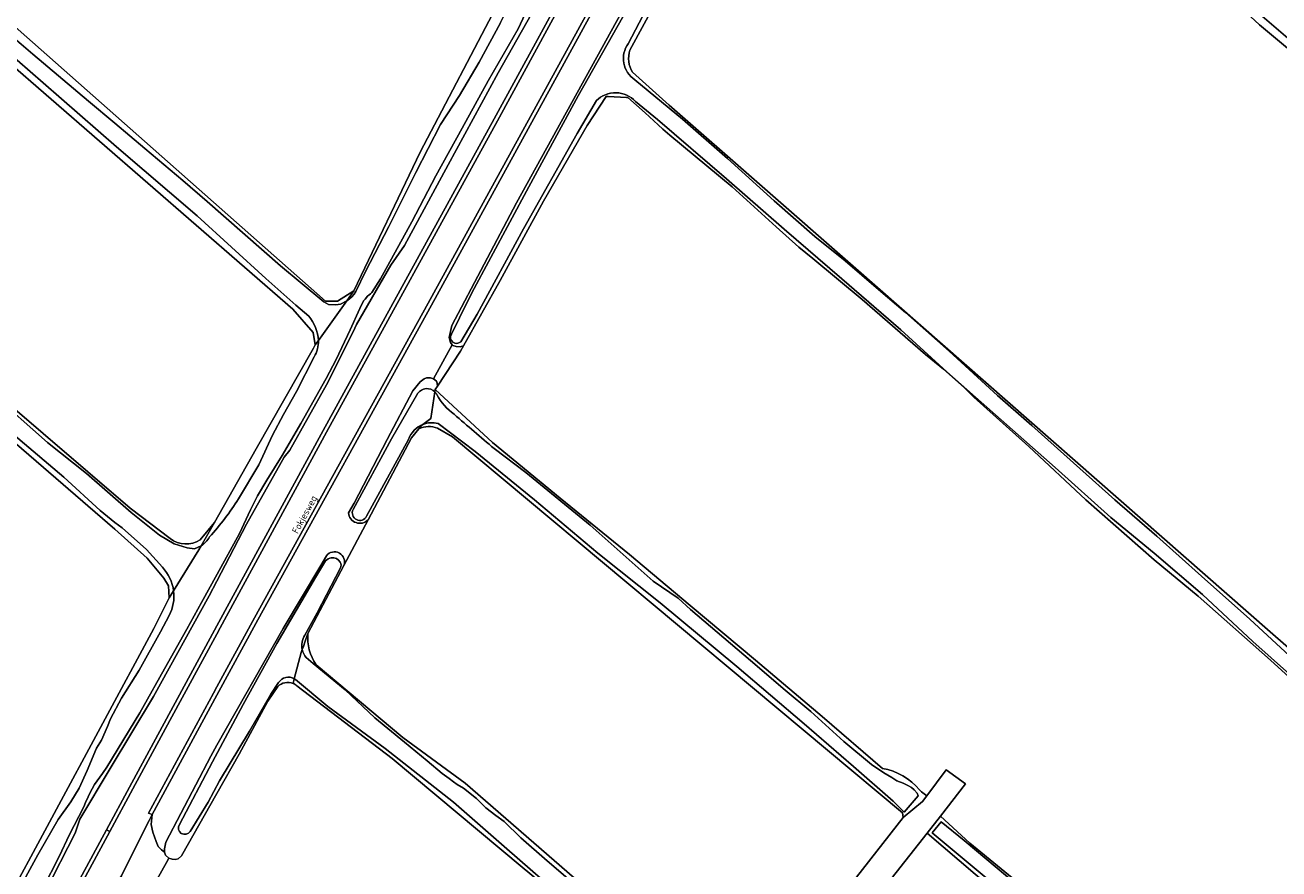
# Model space of a CAD drawing. Header units: metres. Extents: x 149984 to 156489, y 469398 to 478068.
# Tile 405 of 656: x 152975 to 153138, y 474253 to 474363. Entities that reach past the tile are written whole.
import ezdxf
from ezdxf.enums import TextEntityAlignment as Align

# ---------------------------------------------------------------- set-up
doc = ezdxf.new("R2010")
doc.units = ezdxf.units.M
doc.header["$LTSCALE"] = 0.75
for name, color, linetype, lineweight in [('B-WE-GR-GRAS-GV', 252, 'Continuous', 13), ('B-WE-OG-TERREIN_ERF-GV', 252, 'Continuous', 18), ('B-WE-OG-TERREIN_OEVER-GV', 252, 'Continuous', 18), ('B-WE-OG-TOPOGRAFIE-T18', 7, 'Continuous', 18), ('B-WE-OG-WATER-GV', 252, 'Continuous', 18), ('B-WE-OG-WATER_SLOOT-GV', 252, 'Continuous', 18), ('B-WE-OG-WEG-GV', 252, 'Continuous', 18), ('B-WE-VH-GESLOTENVERHARDING_ASFALT-GV', 252, 'Continuous', 18), ('B-WE-VH-OPENVERHARDING_BETONSTRAATSTEEN-GV', 252, 'Continuous', 18)]:
    doc.layers.add(name, color=color, linetype=linetype, lineweight=lineweight)
doc.styles.add('NLCS-ISO-M500-T18', font='NLCS-ISO.ttf', dxfattribs={"height": 0.9})

msp = doc.modelspace()

# ---------------------------------------------------------------- linework, layer by layer
at = {"layer": 'B-WE-GR-GRAS-GV', "flags": 128}
for points in [[(153035.305, 474368.752), (153025.025, 474377.751), (153012.553, 474388.576), (153000.575, 474399.253), (152999.927, 474399.83), (152999.086, 474400.576), (152998.403, 474401.358), (152997.505, 474402.391), (152996.477, 474403.45), (152988.142, 474410.467), (152979.164, 474418.649), (152969.382, 474427.191), (152968.348, 474428.092), (152967.181, 474429.728), (152966.276, 474428.592), (152937.988, 474393.281), (152939.677, 474391.835), (152969.342, 474366.426), (153014.056, 474326.871), (153015.644, 474326.871), (153017.76, 474328.194), (153026.359, 474346.185), (153036.678, 474365.897)], [(153147.817, 474352.146), (153135.123, 474362.696), (153122.813, 474374.165), (153108.564, 474387.738), (153093.891, 474401.319), (153084.33, 474410.329), (153082.156, 474412.338), (153081.719, 474411.55), (153079.38, 474407.327), (153075.249, 474399.87), (153068.618, 474387.095), (153061.472, 474374.073), (153053.526, 474359.409)], [(152937.988, 474393.281), (152937.66, 474392.789), (152936.137, 474390.503), (152919.732, 474370.13), (152913.647, 474362.59), (152915.049, 474361.491), (152938.994, 474341.995), (152949.676, 474333.507), (152988.771, 474300.01), (152993.928, 474296.061)], [(152997.841, 474295.896), (152999.681, 474298.169), (153005.089, 474307.705), (153012.504, 474320.778), (153012.733, 474321.182), (153012.469, 474322.77), (153009.823, 474325.813), (152959.68, 474369.448), (152947.58, 474379.55), (152937.337, 474388.27), (152936.465, 474389.205)], [(152971.978, 474247.57), (152991.831, 474284.405), (152993.816, 474288.374), (152993.714, 474289.948), (152993.127, 474290.95), (152990.964, 474293.533), (152986.746, 474297.288), (152965.373, 474315.758), (152944.747, 474333.101), (152942.287, 474335.169), (152933.711, 474341.977), (152920.643, 474352.472), (152913.428, 474358.545)], [(153053.888, 474356.537), (153058.636, 474352.274), (153070.334, 474342.017), (153082.812, 474331.078), (153136.541, 474283.974), (153150.375, 474271.846), (153211.207, 474217.514), (153214.276, 474214.73), (153232.95, 474197.792), (153269.968, 474163.71), (153272.282, 474161.897)], [(153144.234, 474273.298), (153136.568, 474280.287), (153127.201, 474288.585), (153121.5, 474293.288), (153112.62, 474301.07), (153105.244, 474307.989), (153098.097, 474314.414), (153096.917, 474315.605), (153094.175, 474318.052), (153091.84, 474319.955), (153083.649, 474327.068), (153077.221, 474332.372), (153075.431, 474333.848), (153072.504, 474336.505), (153066.791, 474341.692), (153058.721, 474348.401), (153057.799, 474349.168), (153057.177, 474349.735), (153055.503, 474351.261), (153053.274, 474353.278), (153053.074, 474353.287), (153050.699, 474353.391), (153050.475, 474353.401), (153048.01, 474349.645), (153042.337, 474339.821), (153036.705, 474329.554), (153031.959, 474321.08), (153031.566, 474320.378), (153028.604, 474315.841), (153028.306, 474315.385), (153035.718, 474308.529), (153044.484, 474301.313), (153053.465, 474293.996), (153061.341, 474287.378), (153069.789, 474280.277), (153078.468, 474272.97), (153086.27, 474266.268)], [(153026.176, 474310.294), (153025.217, 474309.109), (153019.595, 474298.495), (153016.456, 474292.569), (153011.798, 474283.775)], [(153012.871, 474279.687), (153024.084, 474270.283), (153032.19, 474264.327), (153046.363, 474252.04), (153058.797, 474241.171), (153065.987, 474235.141), (153068.156, 474233.322), (153088.968, 474259.879), (153088.874, 474260.481), (153030.554, 474309.274), (153028.585, 474310.401)], [(153091.075, 474263.478), (153091.333, 474263.238), (153092.001, 474262.723), (153094.542, 474266.054), (153097.048, 474264.276), (153093.793, 474260.083), (153097.598, 474256.579), (153106.651, 474249.14), (153116.283, 474241.045), (153132.306, 474227.51), (153140.697, 474220.438), (153145.017, 474216.859), (153151.809, 474211.126), (153160.152, 474203.734), (153161.289, 474202.746), (153170.763, 474194.639), (153178.265, 474187.726), (153186.475, 474180.789), (153195.179, 474173.717), (153204.628, 474165.915), (153210.012, 474161.013), (153219.667, 474152.754), (153228.62, 474145.085), (153237.791, 474137.34)], [(153351.821, 474036.464), (153342.759, 474044.036), (153324.056, 474058.839), (153303.547, 474077.06), (153274.605, 474101.973), (153261.325, 474113.758), (153242.115, 474130.029), (153203.161, 474163.587), (153187.109, 474177.281), (153168.938, 474192.716), (153146.367, 474211.974), (153129.718, 474226.097), (153108.662, 474243.695), (153092.055, 474257.858), (153070.863, 474230.909), (153070.654, 474230.643)]]:
    msp.add_lwpolyline(points, dxfattribs=at)
at = {"layer": 'B-WE-GR-GRAS-GV'}
for points in [[(153053.526, 474359.409, 0.2247827), (153053.888, 474356.537)], [(153028.585, 474310.401, 0.1948013), (153026.176, 474310.294)], [(152993.928, 474296.061, 0.3038254), (152997.841, 474295.896)], [(153011.798, 474283.775, 0.176175), (153012.871, 474279.687)], [(153086.27, 474266.268, -0.1738975), (153091.075, 474263.478)]]:
    msp.add_lwpolyline(points, format="xyb", dxfattribs=at)
at = {"layer": 'B-WE-OG-TERREIN_ERF-GV', "flags": 128}
msp.add_lwpolyline([(153028.604, 474315.841), (153031.566, 474320.378), (153031.959, 474321.08), (153031.51, 474320.93), (153031.03, 474320.96), (153030.57, 474321.09), (153030.505, 474321.177), (153028.07, 474316.8), (153028.47, 474316.49), (153028.56, 474316.23)], close=True, dxfattribs=at)
at = {"layer": 'B-WE-OG-TERREIN_ERF-GV'}
for points in [[(153009.866, 474277.27, 0.2837189), (153007.877, 474276.901)], [(153010.372, 474276.979, 0.0767089), (153009.866, 474277.27)]]:
    msp.add_lwpolyline(points, format="xyb", dxfattribs=at)
at = {"layer": 'B-WE-OG-TERREIN_ERF-GV', "flags": 128}
for points in [[(153069.03, 474228.092), (153069.223, 474228.466), (153070.654, 474230.643), (153070.863, 474230.909), (153092.055, 474257.858), (153093.793, 474260.083), (153097.048, 474264.276), (153094.542, 474266.054), (153092.001, 474262.723), (153091.438, 474261.984), (153088.968, 474259.879), (153068.156, 474233.322), (153068.127, 474233.284), (153066.36, 474230.952), (153058.83, 474237.49), (153039.55, 474253.43), (153022.701, 474267.529), (153010.372, 474276.979)], [(153007.877, 474276.901), (153006.592, 474274.976), (153002.9, 474268.11), (153000, 474262.992), (152995.42, 474254.91), (152994.99, 474254.54), (152994.59, 474254.45), (152994.19, 474254.48), (152993.75, 474254.6), (152993.447, 474254.072), (152992.267, 474251.894)]]:
    msp.add_lwpolyline(points, dxfattribs=at)
at = {"layer": 'B-WE-OG-TERREIN_OEVER-GV', "flags": 128}
for points in [[(153140.035, 474359.924), (153133.365, 474365.647), (153129.433, 474369.364), (153121.019, 474376.871), (153113.35, 474384.202), (153104.959, 474392.045), (153098.577, 474397.888), (153091.525, 474404.612), (153087.283, 474408.626), (153081.875, 474413.431), (153081.113, 474414.038)], [(153081.125, 474413.29), (153082.156, 474412.338), (153084.33, 474410.329), (153093.891, 474401.319), (153108.564, 474387.738), (153122.813, 474374.165), (153135.123, 474362.696), (153147.817, 474352.146), (153157.048, 474343.688), (153166.151, 474335.4), (153178.762, 474323.522), (153187.196, 474315.565), (153198.159, 474306.031), (153207.569, 474297.261), (153216.529, 474289.439), (153235.945, 474271.232), (153254.304, 474255.247), (153270.335, 474240.94), (153280.851, 474230.38), (153299.844, 474213.807), (153310.155, 474203.411)], [(153053.526, 474359.409), (153061.472, 474374.073), (153068.618, 474387.095), (153075.249, 474399.87), (153079.38, 474407.327), (153079.28, 474407.71), (153079.01, 474408.16), (153078.64, 474408.49), (153078.02, 474408.64), (153077.34, 474408.65), (153076.74, 474408.48), (153076.21, 474408.13), (153068.8, 474394.41), (153052.49, 474364.38), (153038.83, 474339.6), (153030.46, 474323.71), (153030.11, 474322.16), (153030.28, 474321.48), (153030.505, 474321.177)], [(153030.4, 474322.557), (153031.45, 474324.681), (153033.038, 474327.952), (153040.429, 474341.698), (153046.816, 474353.491), (153054.45, 474366.969), (153060.746, 474378.231), (153069.358, 474393.693), (153076.626, 474407.172)], [(153078.177, 474406.34), (153074.1, 474398.168), (153067.458, 474385.943), (153061.277, 474374.819), (153056.155, 474365.694), (153053.306, 474360.238)], [(152936.465, 474389.205), (152937.337, 474388.27), (152947.58, 474379.55), (152959.68, 474369.448), (153009.823, 474325.813), (153012.469, 474322.77), (153012.733, 474321.182), (153013.153, 474321.767)], [(153011.898, 474324.922), (153010.21, 474326.342), (153006.321, 474329.778), (152997.429, 474337.924), (152986.971, 474346.863), (152977.493, 474355.174), (152970.703, 474361.043), (152963.443, 474367.113), (152956.833, 474372.788), (152947.859, 474380.418), (152941.249, 474386.136), (152939.176, 474387.76), (152938.132, 474388.684)], [(152958.28, 474213.87), (152977.8, 474250.33), (152981.62, 474257.87), (152982.25, 474259.69), (152986.17, 474266.26), (152991.79, 474275.6), (152999.01, 474288.66), (153000, 474290.551), (153003.82, 474297.93), (153008.701, 474306.602), (153009.44, 474307.53), (153014.22, 474315.99), (153017.65, 474322.87), (153018.08, 474323.84), (153022.535, 474331.505), (153024.32, 474334.07), (153029.97, 474344.52), (153036.45, 474356.46), (153044.46, 474370.65), (153048.532, 474378.28), (153053.786, 474389.003)], [(152971.846, 474362.499), (152976.152, 474358.881), (152983.339, 474352.81), (152986.787, 474349.93), (152990.654, 474346.663), (152995.566, 474342.524), (152998.719, 474339.773), (153008.233, 474331.423), (153013.863, 474326.75), (153014.476, 474326.421), (153015.424, 474326.396), (153016.022, 474326.481), (153016.841, 474326.912), (153017.76, 474328.194), (153015.644, 474326.871), (153014.056, 474326.871), (152969.342, 474366.426)], [(153040.615, 474365.488), (153039.034, 474362.162), (153035.163, 474355.409), (153031.794, 474349.269), (153028.393, 474343.112), (153025.251, 474337.143), (153021.189, 474329.747), (153020.084, 474327.963), (153019.893, 474327.796), (153019.736, 474327.682), (153019.515, 474327.488), (153019.209, 474327.11), (153019.059, 474326.929), (153018.802, 474326.459), (153018.503, 474325.895), (153017.26, 474323.13), (153015.469, 474319.291), (153014.17, 474316.839), (153010.864, 474311.001), (153008.454, 474306.85), (153006.46, 474303.649), (153005.255, 474301.607), (153004.359, 474299.784), (153002.92, 474296.71), (153000.014, 474291.451), (152998.014, 474287.769), (152996.105, 474284.333), (152993.612, 474279.862), (152990.02, 474273.479), (152985.72, 474266.403), (152985.156, 474265.618), (152984.125, 474264.185), (152983.523, 474263.062), (152983.305, 474262.557), (152982.98, 474261.853), (152982.729, 474261.257), (152980.854, 474257.581), (152979.578, 474254.91), (152977.394, 474250.589)], [(152993.928, 474296.061), (152988.771, 474300.01), (152949.676, 474333.507), (152938.994, 474341.995), (152915.049, 474361.491)], [(152915.191, 474360.403), (152917.063, 474358.914), (152921.969, 474354.941), (152927.55, 474350.005), (152936.699, 474342.736), (152943.298, 474337.465), (152946.246, 474335.392), (152948.016, 474334.08), (152951.067, 474331.51), (152953.153, 474329.674), (152958.196, 474325.474), (152964.226, 474320.256), (152970.79, 474314.934), (152978.022, 474308.536), (152983.101, 474304.493), (152988.903, 474299.444), (152992.547, 474296.526), (152994.448, 474295.364), (152996.135, 474294.874), (152997.077, 474294.752), (152997.947, 474295.111), (152999.681, 474298.169), (152997.841, 474295.896)], [(152913.428, 474358.545), (152920.643, 474352.472), (152933.711, 474341.977), (152942.287, 474335.169), (152944.747, 474333.101), (152965.373, 474315.758), (152986.746, 474297.288), (152990.964, 474293.533), (152993.127, 474290.95), (152993.714, 474289.948), (152993.816, 474288.374), (152994.379, 474289.287)], [(152992.928, 474292.337), (152990.868, 474294.639), (152987.739, 474297.463), (152986.776, 474298.129), (152984.864, 474299.697), (152980.171, 474304.03), (152971.598, 474311.269), (152954.785, 474325.65), (152941.08, 474336.96), (152932.068, 474344.024), (152921.376, 474352.611), (152914.228, 474358.656)], [(153272.282, 474161.897), (153269.968, 474163.71), (153232.95, 474197.792), (153214.276, 474214.73), (153211.207, 474217.514), (153150.375, 474271.846), (153136.541, 474283.974), (153082.812, 474331.078), (153070.334, 474342.017), (153058.636, 474352.274), (153053.888, 474356.537)], [(153054.18, 474355.577), (153060.327, 474350.438), (153066.201, 474345.342), (153072.25, 474339.866), (153077.518, 474335.255), (153081.424, 474332.1), (153085.739, 474328.383), (153089.258, 474325.368), (153094.908, 474320.374), (153101.174, 474314.631), (153105.625, 474310.712), (153111.84, 474305.169), (153116.375, 474301.071), (153121.813, 474296.36), (153127.626, 474291.205), (153133.905, 474285.623), (153139.57, 474280.331)], [(153030.505, 474321.177), (153030.57, 474321.09), (153031.03, 474320.96), (153031.51, 474320.93), (153031.959, 474321.08), (153036.705, 474329.554), (153042.337, 474339.821), (153048.01, 474349.645), (153050.475, 474353.401), (153050.699, 474353.391), (153053.074, 474353.287), (153053.274, 474353.278), (153055.503, 474351.261), (153057.177, 474349.735), (153057.799, 474349.168), (153058.721, 474348.401), (153066.791, 474341.692), (153072.504, 474336.505), (153075.431, 474333.848), (153077.221, 474332.372), (153083.649, 474327.068), (153091.84, 474319.955), (153094.175, 474318.052), (153096.917, 474315.605), (153098.097, 474314.414), (153105.244, 474307.989), (153112.62, 474301.07), (153121.5, 474293.288), (153127.201, 474288.585), (153136.568, 474280.287), (153144.234, 474273.298)], [(153049.179, 474352.862), (153046.696, 474348.589), (153039.733, 474336.241), (153033.72, 474325.173), (153031.599, 474321.593)], [(153141.405, 474276.347), (153134.262, 474282.709), (153127.766, 474288.807), (153121.472, 474294.158), (153115.85, 474298.819), (153108.645, 474305.291), (153101.634, 474311.473), (153094.629, 474317.698), (153088.643, 474323.136), (153080.999, 474329.739), (153073.513, 474336.177), (153066.062, 474342.707), (153057.107, 474350.399), (153054.259, 474352.754)], [(153013.153, 474321.767), (153012.733, 474321.182), (153012.504, 474320.778), (153005.089, 474307.705), (152999.681, 474298.169), (152997.947, 474295.111)], [(153002.79, 474301.217), (153005.451, 474305.612), (153007.185, 474309.461), (153008.612, 474312.142), (153010.294, 474315.123), (153012.585, 474319.629)], [(153028.07, 474316.8), (153027.67, 474316.9), (153027.17, 474316.93), (153026.87, 474316.8), (153026.33, 474316.39), (153025.38, 474315.23), (153022.05, 474308.91), (153017.77, 474300.65), (153017.041, 474299.391)], [(153028.257, 474315.078), (153028.306, 474315.385), (153028.604, 474315.841), (153028.56, 474316.23), (153028.47, 474316.49), (153028.07, 474316.8)], [(153017.647, 474299.835), (153022.619, 474309.012), (153026.027, 474314.904)], [(153086.27, 474266.268), (153078.468, 474272.97), (153069.789, 474280.277), (153061.341, 474287.378), (153053.465, 474293.996), (153044.484, 474301.313), (153035.718, 474308.529), (153028.306, 474315.385), (153028.257, 474315.078)], [(153019.595, 474298.495), (153025.217, 474309.109), (153026.176, 474310.294), (153026.534, 474310.736), (153026.709, 474310.873)], [(153026.709, 474310.873), (153026.534, 474310.736), (153026.176, 474310.294)], [(153028.585, 474310.401), (153030.554, 474309.274), (153088.874, 474260.481), (153088.968, 474259.879), (153091.438, 474261.984), (153092.001, 474262.723), (153091.333, 474263.238), (153091.075, 474263.478)], [(153035.929, 474307.75), (153040.028, 474304.627), (153048.394, 474297.813), (153056.565, 474290.548), (153059.79, 474288.319), (153061.394, 474286.862), (153064.823, 474283.91), (153069.163, 474280.261), (153073.642, 474276.386), (153076.972, 474273.651), (153081.247, 474269.766), (153084.863, 474266.784), (153086.455, 474265.701), (153087.472, 474265.076), (153088.149, 474264.657), (153088.96, 474264.329), (153089.535, 474264.057), (153090.044, 474263.775), (153090.375, 474263.491), (153090.748, 474263.056), (153090.888, 474262.72), (153089.088, 474260.563), (153087.64, 474262.008), (153082.513, 474266.514), (153076.11, 474272.061), (153067.39, 474279.479), (153057.443, 474287.733), (153049.394, 474294.169), (153041.175, 474301.078), (153033.478, 474307.355), (153028.668, 474310.975)], [(153024.85, 474308.922), (153019.398, 474298.962)], [(153014.186, 474293.835), (153013.48, 474292.57), (153008.57, 474284.39), (153000, 474269.253), (152999.2, 474267.84), (152993.37, 474256.71), (152993.2, 474255.81), (152993.21, 474255.41), (152993.34, 474254.99), (152993.75, 474254.6), (152994.19, 474254.48), (152994.59, 474254.45), (152994.99, 474254.54), (152995.42, 474254.91), (153000, 474262.992), (153002.9, 474268.11), (153006.592, 474274.976), (153007.877, 474276.901)], [(152995.134, 474258.98), (152999.448, 474267.12), (153003.411, 474274.542), (153007.787, 474282.445), (153012.79, 474291.004), (153014.091, 474293.16)], [(153011.063, 474281.661), (153011.206, 474282.073), (153011.403, 474282.639), (153011.798, 474283.775), (153016.456, 474292.569)], [(153016.01, 474292.26), (153012.993, 474286.454), (153011.4, 474283.522)], [(152994.379, 474289.287), (152993.816, 474288.374), (152991.831, 474284.405), (152971.978, 474247.57), (152971.353, 474246.411), (152972.246, 474247.22), (152972.9, 474248.126), (152973.64, 474249.258), (152976.77, 474255.057), (152979.427, 474259.652), (152981.077, 474261.909), (152982.146, 474263.713), (152983.187, 474265.98), (152984.385, 474268.885), (152985.054, 474269.91), (152985.838, 474271.711), (152986.193, 474272.668), (152987.64, 474275.387), (152989.94, 474279.016), (152992.687, 474283.97), (152993.813, 474286.095)], [(153011.798, 474283.775), (153011.403, 474282.639), (153011.206, 474282.073), (153011.063, 474281.661)], [(153011.557, 474280.647), (153012.469, 474279.884), (153016.602, 474276.461), (153020.478, 474272.831), (153024.296, 474269.646), (153027.234, 474267.257), (153029.179, 474265.61), (153030.085, 474264.96), (153030.653, 474264.527), (153031.156, 474264.183), (153031.981, 474263.715), (153033.633, 474262.337), (153034.86, 474261.134), (153036.162, 474260.149), (153037.234, 474259.356), (153039.402, 474257.27), (153042.824, 474254.29), (153047.921, 474249.896), (153051.2, 474247.094), (153054.644, 474244.166), (153057.705, 474241.637), (153061.585, 474238.192), (153062.67, 474237.25), (153067.06, 474233.467)], [(153022.701, 474267.529), (153039.55, 474253.43), (153058.83, 474237.49), (153066.36, 474230.952), (153068.127, 474233.284), (153068.156, 474233.322), (153065.987, 474235.141), (153058.797, 474241.171), (153046.363, 474252.04), (153032.19, 474264.327), (153024.084, 474270.283), (153012.871, 474279.687)], [(153007.999, 474277.405), (153006.998, 474275.879), (153004.212, 474271.102), (153000.34, 474264.654), (152998.867, 474261.901), (152996.533, 474258.079)], [(153009.866, 474277.27), (153010.03, 474277.887)], [(153010.03, 474277.887), (153009.866, 474277.27)], [(153065.743, 474231.863), (153061.378, 474235.525), (153058.749, 474237.68), (153053.947, 474241.978), (153045.297, 474249.1), (153037.591, 474255.83), (153030.667, 474261.862), (153021.806, 474268.849), (153014.395, 474274.28), (153010.176, 474277.791)], [(153010.372, 474276.979), (153022.701, 474267.529)], [(153140.697, 474220.438), (153132.306, 474227.51), (153116.283, 474241.045), (153106.651, 474249.14), (153097.598, 474256.579), (153093.793, 474260.083), (153092.055, 474257.858), (153108.662, 474243.695), (153129.718, 474226.097), (153146.367, 474211.974)], [(153137.892, 474219.956), (153128.516, 474227.911), (153117.373, 474237.424), (153104.905, 474247.736), (153092.726, 474257.922), (153093.882, 474259.333), (153096.877, 474256.926), (153107.56, 474247.899), (153118.613, 474238.531), (153133.138, 474226.664), (153139.184, 474221.05)]]:
    msp.add_lwpolyline(points, dxfattribs=at)
msp.add_lwpolyline([(153017.76, 474328.194), (153016.841, 474326.912), (153017.188, 474327.139), (153017.502, 474327.419), (153017.77, 474327.742), (153017.986, 474328.097), (153019.252, 474330.721), (153022.303, 474336.536), (153025.762, 474343.555), (153028.989, 474349.749), (153031.461, 474353.508), (153033.972, 474357.839), (153036.764, 474362.956), (153037.234, 474363.959), (153037.492, 474364.788), (153037.65, 474365.913), (153037.404, 474366.952), (153036.678, 474365.897), (153026.359, 474346.185)], close=True, dxfattribs=at)
at = {"layer": 'B-WE-OG-TERREIN_OEVER-GV'}
for points in [[(153053.306, 474360.238, 0.4302574), (153054.18, 474355.577)], [(153053.888, 474356.537, -0.2247827), (153053.526, 474359.409)], [(153054.259, 474352.754, 0.4243855), (153049.179, 474352.862)], [(153013.153, 474321.767, 0.1630308), (153011.898, 474324.922)], [(153031.599, 474321.593, -0.8868277), (153030.4, 474322.557)], [(153012.585, 474319.629, 0.1458277), (153013.153, 474321.767)], [(153026.027, 474314.904, -0.4699631), (153028.257, 474315.078)], [(153028.257, 474315.078, -0.070968), (153028.499, 474314.744)], [(153028.499, 474314.744, 0.1109705), (153030.753, 474312.19)], [(153030.753, 474312.19, 0.0055671), (153035.929, 474307.75)], [(153026.709, 474310.873, 0.2241945), (153024.85, 474308.922)], [(153026.176, 474310.294, -0.1948013), (153028.585, 474310.401)], [(153028.668, 474310.975, 0.1591793), (153026.709, 474310.873)], [(152999.051, 474296.276, 0.0417344), (153002.79, 474301.217)], [(153019.398, 474298.962, -0.9990853), (153017.647, 474299.835)], [(153017.041, 474299.391, 0.6375369), (153019.595, 474298.495)], [(152997.841, 474295.896, -0.3038254), (152993.928, 474296.061)], [(152997.947, 474295.111, 0.1061268), (152999.051, 474296.276)], [(153014.091, 474293.16, -0.1684788), (153014.822, 474293.572)], [(153016.456, 474292.569, 0.8656193), (153014.186, 474293.835)], [(153014.822, 474293.572, -0.3256922), (153015.965, 474292.987)], [(152994.379, 474289.287, 0.1594843), (152992.928, 474292.337)], [(153015.965, 474292.987, -0.2760314), (153016.01, 474292.26)], [(152993.813, 474286.095, 0.152746), (152994.379, 474289.287)], [(153011.4, 474283.522, 0.2026481), (153011.063, 474281.661)], [(153012.871, 474279.687, -0.176175), (153011.798, 474283.775)], [(153011.063, 474281.661, 0.1173878), (153011.557, 474280.647)], [(153007.877, 474276.901, -0.2837189), (153009.866, 474277.27)], [(153010.03, 474277.887, 0.400547), (153007.999, 474277.405)], [(153009.866, 474277.27, -0.0767089), (153010.372, 474276.979)], [(153010.176, 474277.791, 0.0284435), (153010.03, 474277.887)], [(153091.075, 474263.478, 0.1738975), (153086.27, 474266.268)], [(152996.533, 474258.079, -0.9989897), (152995.134, 474258.98)]]:
    msp.add_lwpolyline(points, format="xyb", dxfattribs=at)
at = {"layer": 'B-WE-OG-WATER-GV', "flags": 128}
for points in [[(153081.113, 474414.038), (153081.875, 474413.431), (153087.283, 474408.626), (153091.525, 474404.612), (153098.577, 474397.888), (153104.959, 474392.045), (153113.35, 474384.202), (153121.019, 474376.871), (153129.433, 474369.364), (153133.365, 474365.647), (153140.035, 474359.924)], [(153076.626, 474407.172), (153069.358, 474393.693), (153060.746, 474378.231), (153054.45, 474366.969), (153046.816, 474353.491), (153040.429, 474341.698), (153033.038, 474327.952), (153031.45, 474324.681), (153030.4, 474322.557)], [(153053.306, 474360.238), (153056.155, 474365.694), (153061.277, 474374.819), (153067.458, 474385.943), (153074.1, 474398.168), (153078.177, 474406.34)], [(153139.57, 474280.331), (153133.905, 474285.623), (153127.626, 474291.205), (153121.813, 474296.36), (153116.375, 474301.071), (153111.84, 474305.169), (153105.625, 474310.712), (153101.174, 474314.631), (153094.908, 474320.374), (153089.258, 474325.368), (153085.739, 474328.383), (153081.424, 474332.1), (153077.518, 474335.255), (153072.25, 474339.866), (153066.201, 474345.342), (153060.327, 474350.438), (153054.18, 474355.577)], [(153031.599, 474321.593), (153033.72, 474325.173), (153039.733, 474336.241), (153046.696, 474348.589), (153049.179, 474352.862)], [(153054.259, 474352.754), (153057.107, 474350.399), (153066.062, 474342.707), (153073.513, 474336.177), (153080.999, 474329.739), (153088.643, 474323.136), (153094.629, 474317.698), (153101.634, 474311.473), (153108.645, 474305.291), (153115.85, 474298.819), (153121.472, 474294.158), (153127.766, 474288.807), (153134.262, 474282.709), (153141.405, 474276.347)], [(153139.184, 474221.05), (153133.138, 474226.664), (153118.613, 474238.531), (153107.56, 474247.899), (153096.877, 474256.926), (153093.882, 474259.333), (153092.726, 474257.922), (153104.905, 474247.736), (153117.373, 474237.424), (153128.516, 474227.911), (153137.892, 474219.956)]]:
    msp.add_lwpolyline(points, dxfattribs=at)
at = {"layer": 'B-WE-OG-WATER-GV'}
for points in [[(153054.18, 474355.577, -0.4302574), (153053.306, 474360.238)], [(153049.179, 474352.862, -0.4243855), (153054.259, 474352.754)], [(153030.4, 474322.557, 0.8868277), (153031.599, 474321.593)]]:
    msp.add_lwpolyline(points, format="xyb", dxfattribs=at)
at = {"layer": 'B-WE-OG-WATER_SLOOT-GV', "flags": 128}
for points in [[(152938.132, 474388.684), (152939.176, 474387.76), (152941.249, 474386.136), (152947.859, 474380.418), (152956.833, 474372.788), (152963.443, 474367.113), (152970.703, 474361.043), (152977.493, 474355.174), (152986.971, 474346.863), (152997.429, 474337.924), (153006.321, 474329.778), (153010.21, 474326.342), (153011.898, 474324.922)], [(152977.394, 474250.589), (152979.578, 474254.91), (152980.854, 474257.581), (152982.729, 474261.257), (152982.98, 474261.853), (152983.305, 474262.557), (152983.523, 474263.062), (152984.125, 474264.185), (152985.156, 474265.618), (152985.72, 474266.403), (152990.02, 474273.479), (152993.612, 474279.862), (152996.105, 474284.333), (152998.014, 474287.769), (153000.014, 474291.451), (153002.92, 474296.71), (153004.359, 474299.784), (153005.255, 474301.607), (153006.46, 474303.649), (153008.454, 474306.85), (153010.864, 474311.001), (153014.17, 474316.839), (153015.469, 474319.291), (153017.26, 474323.13), (153018.503, 474325.895), (153018.802, 474326.459), (153019.059, 474326.929), (153019.209, 474327.11), (153019.515, 474327.488), (153019.736, 474327.682), (153019.893, 474327.796), (153020.084, 474327.963), (153021.189, 474329.747), (153025.251, 474337.143), (153028.393, 474343.112), (153031.794, 474349.269), (153035.163, 474355.409), (153039.034, 474362.162), (153040.615, 474365.488)], [(153013.153, 474321.767), (153016.841, 474326.912), (153016.022, 474326.481), (153015.424, 474326.396), (153014.476, 474326.421), (153013.863, 474326.75), (153008.233, 474331.423), (152998.719, 474339.773), (152995.566, 474342.524), (152990.654, 474346.663), (152986.787, 474349.93), (152983.339, 474352.81), (152976.152, 474358.881), (152971.846, 474362.499)], [(153036.764, 474362.956), (153033.972, 474357.839), (153031.461, 474353.508), (153028.989, 474349.749), (153025.762, 474343.555), (153022.303, 474336.536), (153019.252, 474330.721), (153017.986, 474328.097), (153017.77, 474327.742), (153017.502, 474327.419), (153017.188, 474327.139), (153016.841, 474326.912), (153013.153, 474321.767)], [(152994.379, 474289.287), (152997.652, 474294.592), (152997.947, 474295.111), (152997.077, 474294.752), (152996.135, 474294.874), (152994.448, 474295.364), (152992.547, 474296.526), (152988.903, 474299.444), (152983.101, 474304.493), (152978.022, 474308.536), (152970.79, 474314.934), (152964.226, 474320.256), (152958.196, 474325.474), (152953.153, 474329.674), (152951.067, 474331.51), (152948.016, 474334.08), (152946.246, 474335.392), (152943.298, 474337.465), (152936.699, 474342.736), (152927.55, 474350.005), (152921.969, 474354.941), (152917.063, 474358.914), (152915.191, 474360.403)], [(152914.228, 474358.656), (152921.376, 474352.611), (152932.068, 474344.024), (152941.08, 474336.96), (152954.785, 474325.65), (152971.598, 474311.269), (152980.171, 474304.03), (152984.864, 474299.697), (152986.776, 474298.129), (152987.739, 474297.463), (152990.868, 474294.639), (152992.928, 474292.337)], [(153012.585, 474319.629), (153010.294, 474315.123), (153008.612, 474312.142), (153007.185, 474309.461), (153005.451, 474305.612), (153002.79, 474301.217)], [(153026.027, 474314.904), (153022.619, 474309.012), (153017.647, 474299.835)], [(153026.709, 474310.873), (153027.71, 474311.654), (153028.257, 474315.078)], [(153028.257, 474315.078), (153027.71, 474311.654), (153026.709, 474310.873)], [(153028.668, 474310.975), (153033.478, 474307.355), (153041.175, 474301.078), (153049.394, 474294.169), (153057.443, 474287.733), (153067.39, 474279.479), (153076.11, 474272.061), (153082.513, 474266.514), (153087.64, 474262.008), (153089.088, 474260.563), (153090.888, 474262.72)], [(153019.398, 474298.962), (153024.85, 474308.922)], [(153090.888, 474262.72), (153090.748, 474263.056), (153090.375, 474263.491), (153090.044, 474263.775), (153089.535, 474264.057), (153088.96, 474264.329), (153088.149, 474264.657), (153087.472, 474265.076), (153086.455, 474265.701), (153084.863, 474266.784), (153081.247, 474269.766), (153076.972, 474273.651), (153073.642, 474276.386), (153069.163, 474280.261), (153064.823, 474283.91), (153061.394, 474286.862), (153059.79, 474288.319), (153056.565, 474290.548), (153048.394, 474297.813), (153040.028, 474304.627), (153035.929, 474307.75)], [(152997.947, 474295.111), (152997.652, 474294.592), (152994.379, 474289.287)], [(153014.091, 474293.16), (153012.79, 474291.004), (153007.787, 474282.445), (153003.411, 474274.542), (152999.448, 474267.12), (152995.134, 474258.98)], [(153011.4, 474283.522), (153012.993, 474286.454), (153016.01, 474292.26)], [(152993.813, 474286.095), (152992.687, 474283.97), (152989.94, 474279.016), (152987.64, 474275.387), (152986.193, 474272.668), (152985.838, 474271.711), (152985.054, 474269.91), (152984.385, 474268.885), (152983.187, 474265.98), (152982.146, 474263.713), (152981.077, 474261.909), (152979.427, 474259.652), (152976.77, 474255.057), (152973.64, 474249.258), (152972.9, 474248.126), (152972.246, 474247.22), (152971.353, 474246.411), (152970.797, 474245.379), (152968.809, 474242.337), (152968.594, 474241.938)], [(153010.03, 474277.887), (153010.939, 474281.306), (153011.063, 474281.661)], [(153011.063, 474281.661), (153010.939, 474281.306), (153010.03, 474277.887)], [(153067.06, 474233.467), (153062.67, 474237.25), (153061.585, 474238.192), (153057.705, 474241.637), (153054.644, 474244.166), (153051.2, 474247.094), (153047.921, 474249.896), (153042.824, 474254.29), (153039.402, 474257.27), (153037.234, 474259.356), (153036.162, 474260.149), (153034.86, 474261.134), (153033.633, 474262.337), (153031.981, 474263.715), (153031.156, 474264.183), (153030.653, 474264.527), (153030.085, 474264.96), (153029.179, 474265.61), (153027.234, 474267.257), (153024.296, 474269.646), (153020.478, 474272.831), (153016.602, 474276.461), (153012.469, 474279.884), (153011.557, 474280.647)], [(152996.533, 474258.079), (152998.867, 474261.901), (153000.34, 474264.654), (153004.212, 474271.102), (153006.998, 474275.879), (153007.999, 474277.405)], [(153010.176, 474277.791), (153014.395, 474274.28), (153021.806, 474268.849), (153030.667, 474261.862), (153037.591, 474255.83), (153045.297, 474249.1), (153053.947, 474241.978), (153058.749, 474237.68)]]:
    msp.add_lwpolyline(points, dxfattribs=at)
at = {"layer": 'B-WE-OG-WATER_SLOOT-GV'}
for points in [[(153011.898, 474324.922, -0.1630308), (153013.153, 474321.767)], [(153013.153, 474321.767, -0.1458277), (153012.585, 474319.629)], [(153028.257, 474315.078, 0.4699631), (153026.027, 474314.904)], [(153028.499, 474314.744, 0.070968), (153028.257, 474315.078)], [(153030.753, 474312.19, -0.1109705), (153028.499, 474314.744)], [(153035.929, 474307.75, -0.0055671), (153030.753, 474312.19)], [(153024.85, 474308.922, -0.2241945), (153026.709, 474310.873)], [(153026.709, 474310.873, -0.1591793), (153028.668, 474310.975)], [(153002.79, 474301.217, -0.0417344), (152999.051, 474296.276)], [(153017.647, 474299.835, 0.9990853), (153019.398, 474298.962)], [(152999.051, 474296.276, -0.1061268), (152997.947, 474295.111)], [(153014.822, 474293.572, 0.1684788), (153014.091, 474293.16)], [(153015.965, 474292.987, 0.3256922), (153014.822, 474293.572)], [(152992.928, 474292.337, -0.1594843), (152994.379, 474289.287)], [(153016.01, 474292.26, 0.2760314), (153015.965, 474292.987)], [(152994.379, 474289.287, -0.152746), (152993.813, 474286.095)], [(153011.063, 474281.661, -0.2026481), (153011.4, 474283.522)], [(153011.557, 474280.647, -0.1173878), (153011.063, 474281.661)], [(153007.999, 474277.405, -0.400547), (153010.03, 474277.887)], [(153010.03, 474277.887, -0.0284435), (153010.176, 474277.791)], [(152995.134, 474258.98, 0.9989897), (152996.533, 474258.079)]]:
    msp.add_lwpolyline(points, format="xyb", dxfattribs=at)
at = {"layer": 'B-WE-OG-WEG-GV', "flags": 128}
for points in [[(153117.652, 474489.959), (153095.124, 474449.077), (153072.417, 474407.632), (153049.663, 474366.278), (153027.808, 474326.341), (153005.289, 474285.537), (153000, 474275.773), (152991.614, 474260.291), (152991.459, 474259.003), (152991.675, 474257.969), (152992.106, 474256.762), (152992.365, 474256.115), (152992.796, 474255.684), (152993.21, 474255.41), (152993.2, 474255.81), (152993.37, 474256.71), (152999.2, 474267.84), (153000, 474269.253), (153008.57, 474284.39), (153013.48, 474292.57), (153014.186, 474293.835)], [(152971, 474231.193), (152985.685, 474258.314), (152988.678, 474263.841), (152993.478, 474272.706), (153000, 474284.731), (153013.754, 474310.09), (153035.93, 474350.498), (153056.094, 474387.486), (153055.05, 474393.642)], [(153053.786, 474389.003), (153048.532, 474378.28), (153044.46, 474370.65), (153036.45, 474356.46), (153029.97, 474344.52), (153024.32, 474334.07), (153022.535, 474331.505), (153018.08, 474323.84), (153017.65, 474322.87), (153014.22, 474315.99), (153009.44, 474307.53), (153008.701, 474306.602), (153003.82, 474297.93), (153000, 474290.551), (152999.01, 474288.66), (152991.79, 474275.6), (152986.17, 474266.26), (152982.25, 474259.69), (152981.62, 474257.87), (152977.8, 474250.33), (152958.28, 474213.87)], [(153017.041, 474299.391), (153017.77, 474300.65), (153022.05, 474308.91), (153025.38, 474315.23), (153026.33, 474316.39), (153026.87, 474316.8), (153027.17, 474316.93), (153027.67, 474316.9), (153028.07, 474316.8), (153030.505, 474321.177), (153030.28, 474321.48), (153030.11, 474322.16), (153030.46, 474323.71), (153038.83, 474339.6), (153052.49, 474364.38)], [(153016.456, 474292.569), (153019.595, 474298.495)]]:
    msp.add_lwpolyline(points, dxfattribs=at)
at = {"layer": 'B-WE-OG-WEG-GV'}
for points in [[(153019.595, 474298.495, -0.6375369), (153017.041, 474299.391)], [(153014.186, 474293.835, -0.8656193), (153016.456, 474292.569)]]:
    msp.add_lwpolyline(points, format="xyb", dxfattribs=at)
at = {"layer": 'B-WE-VH-GESLOTENVERHARDING_ASFALT-GV', "flags": 128}
for points in [[(153214.778, 474675.554), (153164.302, 474582.902), (153148.858, 474554.985), (153134.939, 474529.471), (153118.681, 474500), (153118.548, 474499.759), (153114.427, 474492.288), (153092.91, 474453.156), (153079.592, 474428.937), (153064.084, 474400.923), (153056.341, 474387.006), (153036.369, 474350.258), (153014.193, 474309.851), (153000.44, 474284.493), (153000, 474283.682), (152993.918, 474272.468), (152989.118, 474263.603), (152986.125, 474258.076), (152971.439, 474230.953)], [(152969.064, 474217.671), (152975.407, 474228.431), (152978.746, 474237.366), (152985.635, 474250.045), (152986.067, 474249.793), (152986.697, 474250.801), (152987.644, 474252.318), (152990.828, 474258.764), (152991.199, 474259.525), (152991.614, 474260.291), (152991.137, 474260.461), (152999.56, 474276.011), (153000, 474276.823), (153004.85, 474285.777), (153027.37, 474326.582), (153049.225, 474366.519), (153071.979, 474407.873), (153094.686, 474449.318), (153117.214, 474490.2)], [(153117.214, 474490.2), (153094.686, 474449.318), (153071.979, 474407.873), (153049.225, 474366.519), (153027.37, 474326.582), (153004.85, 474285.777), (153000, 474276.823), (152999.56, 474276.011), (152991.137, 474260.461), (152991.614, 474260.291), (153000, 474275.773), (153005.289, 474285.537), (153027.808, 474326.341), (153049.663, 474366.278), (153072.417, 474407.632), (153095.124, 474449.077), (153117.652, 474489.959)]]:
    msp.add_lwpolyline(points, dxfattribs=at)
for points in [[(152988.678, 474263.841), (152985.685, 474258.314), (152986.125, 474258.076), (152989.118, 474263.603), (152993.918, 474272.468), (153000, 474283.682), (153000.44, 474284.493), (153014.193, 474309.851), (153036.369, 474350.258), (153056.341, 474387.006), (153056.094, 474387.486), (153035.93, 474350.498), (153013.754, 474310.09), (153000, 474284.731), (152993.478, 474272.706)], [(152971.439, 474230.953), (152986.125, 474258.076), (152985.685, 474258.314), (152971, 474231.193), (152955.775, 474203.581), (152938.323, 474171.648), (152931.136, 474158.886), (152931.199, 474158.851), (152931.675, 474158.585), (152934.757, 474163.915), (152938.761, 474171.406), (152956.213, 474203.34)]]:
    msp.add_lwpolyline(points, close=True, dxfattribs=at)
at = {"layer": 'B-WE-VH-OPENVERHARDING_BETONSTRAATSTEEN-GV', "flags": 128}
msp.add_lwpolyline([(152993.75, 474254.6), (152993.34, 474254.99), (152993.21, 474255.41), (152992.796, 474255.684), (152992.365, 474256.115), (152992.106, 474256.762), (152991.675, 474257.969), (152991.459, 474259.003), (152991.614, 474260.291), (152991.199, 474259.525), (152990.828, 474258.764), (152987.644, 474252.318), (152986.697, 474250.801), (152987.33, 474251.372), (152987.618, 474251.64), (152987.972, 474251.922), (152988.459, 474251.994), (152989.932, 474251.823), (152992.175, 474251.598), (152992.267, 474251.894), (152993.447, 474254.072)], close=True, dxfattribs=at)

# ---------------------------------------------------------------- texts
at = {"layer": 'B-WE-OG-TOPOGRAFIE-T18', "style": 'NLCS-ISO-M500-T18'}
msp.add_text('Fokjesweg', height=0.9, rotation=61.5, dxfattribs=at).set_placement((153011.47, 474299.129), align=Align.MIDDLE)

doc.saveas('drawing.dxf')
